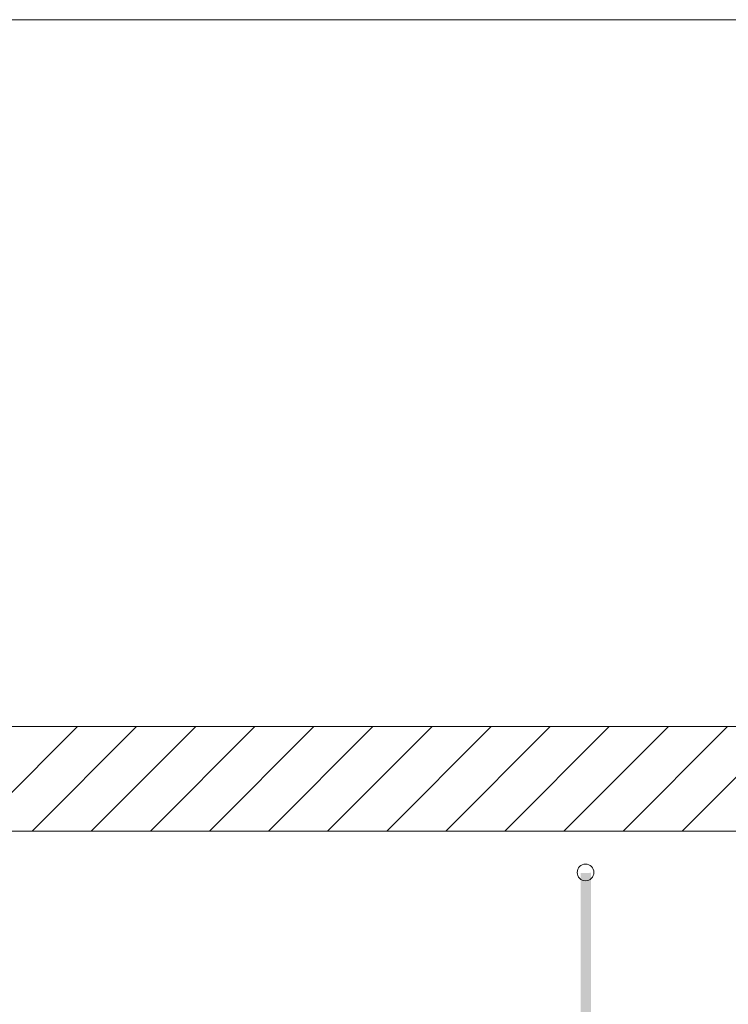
# Model space of a CAD drawing. Extents: x -620 to 300, y 62 to 1107.
# Tile 257 of 290: x 172 to 189, y 918 to 942. Entities that reach past the tile are written whole.
import ezdxf
from ezdxf.lldxf.tags import DXFTag

# ---------------------------------------------------------------- set-up
doc = ezdxf.new("R2010")
doc.units = 0
doc.layers.get('0').update_dxf_attribs({"lineweight": 35})
doc.layers.add('E_Betonbaudose', color=1, linetype='Continuous', lineweight=13, true_color=0xff0000)
doc.layers.add('E_Detail_Wandschraffur', color=7, linetype='Continuous', lineweight=5, true_color=0xc0c0c0)
doc.layers.add('E_Detail_Linie_Text_Bem', color=7, linetype='Continuous', lineweight=13)
tags = doc.linetypes.add('fein_strichliert', pattern=[4, 1, -2, 1]).pattern_tags.tags
tags[8:9] = [DXFTag(74, 4), DXFTag(75, 0), DXFTag(340, '0'), DXFTag(46, 0.0), DXFTag(50, 0.0), DXFTag(44, 0.0), DXFTag(45, 0.0)]
tags[6:7] = [DXFTag(74, 4), DXFTag(75, 0), DXFTag(340, '0'), DXFTag(46, 0.0), DXFTag(50, 0.0), DXFTag(44, 0.0), DXFTag(45, 0.0)]
tags[4:5] = [DXFTag(74, 4), DXFTag(75, 0), DXFTag(340, '0'), DXFTag(46, 0.0), DXFTag(50, 0.0), DXFTag(44, 0.0), DXFTag(45, 0.0)]
tags = doc.linetypes.add('fein_strichliert-A06G9GDB8I', pattern=[4, 1, -2, 1]).pattern_tags.tags
tags[8:9] = [DXFTag(74, 4), DXFTag(75, 0), DXFTag(340, '0'), DXFTag(46, 0.0), DXFTag(50, 0.0), DXFTag(44, 0.0), DXFTag(45, 0.0)]
tags[6:7] = [DXFTag(74, 4), DXFTag(75, 0), DXFTag(340, '0'), DXFTag(46, 0.0), DXFTag(50, 0.0), DXFTag(44, 0.0), DXFTag(45, 0.0)]
tags[4:5] = [DXFTag(74, 4), DXFTag(75, 0), DXFTag(340, '0'), DXFTag(46, 0.0), DXFTag(50, 0.0), DXFTag(44, 0.0), DXFTag(45, 0.0)]

# ---------------------------------------------------------------- blocks, each defined once
blk = doc.blocks.new('Referenz-A06G9GDJ8I')
at = {"layer": 'E_Betonbaudose', "linetype": 'Continuous', "ltscale": 0.13}
blk.add_circle((186, 921.654), 0.2, dxfattribs=at)
at = {"layer": 'E_Detail_Linie_Text_Bem', "linetype": 'fein_strichliert-A06G9GDB8I', "ltscale": 0.65}
blk.add_line((205.317, 942.071), (142.548, 942.071), dxfattribs=at)
at = {"layer": 'E_Detail_Linie_Text_Bem', "linetype": 'Continuous', "ltscale": 0.13}
for p, q in [((195.165, 925.144), (143.838, 925.144)), ((143.838, 922.644), (192.665, 922.644)), ((154.23, 922.644), (195.165, 922.644))]:
    blk.add_line(p, q, dxfattribs=at)
blk.add_solid([(186.134, 921.644), (186.134, 898.644), (185.884, 921.643), (185.884, 898.644)], dxfattribs=at)
at = {"layer": 'E_Detail_Wandschraffur', "linetype": 'fein_strichliert', "ltscale": 0.13}
for p, q in [((171.341, 922.644), (173.841, 925.144)), ((174.169, 922.644), (176.669, 925.144)), ((176.998, 922.644), (179.498, 925.144)), ((179.826, 922.644), (182.326, 925.144)), ((182.655, 922.644), (185.155, 925.144)), ((185.483, 922.644), (187.983, 925.144)), ((188.311, 922.644), (190.811, 925.144))]:
    blk.add_line(p, q, dxfattribs=at)
at = {"layer": 'E_Detail_Wandschraffur', "linetype": 'ByBlock', "ltscale": 0.13}
for p, q in [((172.755, 922.644), (175.255, 925.144)), ((175.584, 922.644), (178.084, 925.144)), ((178.412, 922.644), (180.912, 925.144)), ((181.24, 922.644), (183.74, 925.144)), ((184.069, 922.644), (186.569, 925.144)), ((186.897, 922.644), (189.397, 925.144))]:
    blk.add_line(p, q, dxfattribs=at)

msp = doc.modelspace()

# ---------------------------------------------------------------- block references
at = {"color": 8, "lineweight": 25, "ltscale": 0.25, "true_color": 0x808080}
msp.add_blockref('Referenz-A06G9GDJ8I', (0, 0), dxfattribs=at)

doc.saveas('drawing.dxf')
